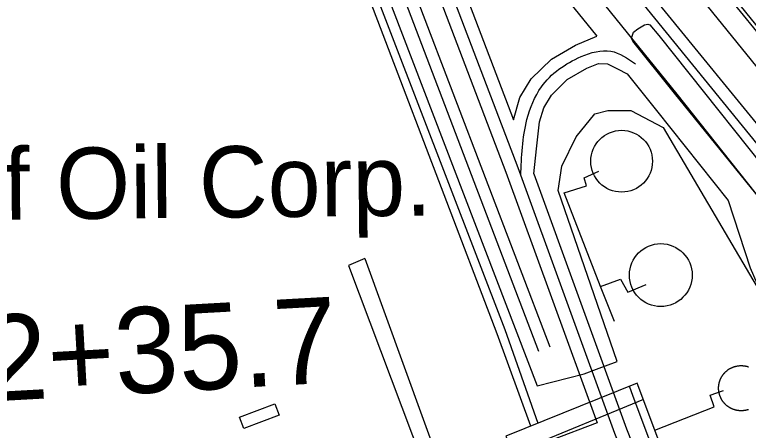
# Model space of a CAD drawing. Extents: x 3694830 to 3732949, y 415201 to 440970.
# Drawn here: x 3711792 to 3712647, y 434006 to 434490 of the extents above; entities that cross this region are included whole.
import ezdxf

# ---------------------------------------------------------------- set-up
doc = ezdxf.new("R2010")
doc.units = 0
for name, color, linetype in [('V-BLDG-IDEN', 7, 'Continuous'), ('V-BLDG-OTLN', 7, 'Continuous'), ('V-DOMW-TANK', 7, 'Continuous'), ('V-FLOD-BASE', 7, 'Continuous'), ('V-LEVE-TOET', 7, 'Continuous'), ('V-RAIL-TRAK', 7, 'Continuous'), ('V-RIVR-EDGE', 7, 'Continuous'), ('V-ROAD-CNTR', 7, 'Continuous'), ('V-SITE-OTLN', 7, 'Continuous'), ('V-SURV-IDEN', 7, 'Continuous'), ('V-SURV-LINE', 7, 'Continuous'), ('V-TOPO-SHOR', 7, 'Continuous'), ('V-UTIL-LINE', 7, 'Continuous')]:
    doc.layers.add(name, color=color, linetype=linetype)

msp = doc.modelspace()

# ---------------------------------------------------------------- linework, layer by layer
at = {"layer": 'V-BLDG-OTLN'}
msp.add_lwpolyline([(3712100.23, 434023.32), (3712059.01, 434007.65), (3712053.93, 434021), (3712095.16, 434036.67)], close=True, dxfattribs=at)
at = {"layer": 'V-DOMW-TANK'}
for points in [[(3712613.12, 434048.48), (3712613.01, 434048.93), (3712612.91, 434049.38), (3712612.82, 434049.82), (3712612.74, 434050.28), (3712612.67, 434050.73), (3712612.6, 434051.18), (3712612.54, 434051.64), (3712612.5, 434052.1), (3712612.45, 434052.55), (3712612.42, 434053.01), (3712612.39, 434053.47), (3712612.37, 434053.93), (3712612.36, 434054.39), (3712612.36, 434054.85), (3712612.37, 434055.3), (3712612.38, 434055.76), (3712612.4, 434056.22), (3712612.43, 434056.68), (3712612.47, 434057.14), (3712612.52, 434057.59), (3712612.57, 434058.05), (3712612.63, 434058.51), (3712612.7, 434058.96), (3712612.78, 434059.41), (3712612.87, 434059.86), (3712612.96, 434060.31), (3712613.06, 434060.76), (3712613.17, 434061.21), (3712613.29, 434061.65), (3712613.41, 434062.09), (3712613.54, 434062.53), (3712613.68, 434062.97), (3712613.83, 434063.4), (3712613.99, 434063.83), (3712614.15, 434064.26), (3712614.32, 434064.69), (3712614.5, 434065.11), (3712614.68, 434065.53), (3712614.87, 434065.95), (3712615.07, 434066.36), (3712615.28, 434066.78), (3712615.49, 434067.18), (3712615.71, 434067.58), (3712615.94, 434067.98), (3712616.18, 434068.38), (3712616.42, 434068.77), (3712616.67, 434069.15), (3712616.92, 434069.53), (3712617.18, 434069.91), (3712617.45, 434070.29), (3712617.73, 434070.65), (3712618.01, 434071.01), (3712618.29, 434071.37), (3712618.59, 434071.73), (3712618.89, 434072.07), (3712619.19, 434072.42), (3712619.5, 434072.75), (3712619.82, 434073.09), (3712620.14, 434073.41), (3712620.47, 434073.73), (3712620.81, 434074.04), (3712621.15, 434074.35), (3712621.49, 434074.66), (3712621.84, 434074.96), (3712622.2, 434075.24), (3712622.56, 434075.53), (3712622.92, 434075.81), (3712623.29, 434076.08), (3712623.67, 434076.34), (3712624.05, 434076.6), (3712624.43, 434076.85), (3712624.82, 434077.1), (3712625.21, 434077.34), (3712625.61, 434077.57), (3712626.01, 434077.79), (3712626.41, 434078.01), (3712626.82, 434078.22), (3712627.23, 434078.42), (3712627.65, 434078.62), (3712628.07, 434078.81), (3712628.49, 434078.99), (3712628.91, 434079.16), (3712629.34, 434079.33), (3712629.77, 434079.49), (3712630.21, 434079.64), (3712630.64, 434079.78), (3712631.08, 434079.92), (3712631.52, 434080.05), (3712631.96, 434080.17), (3712632.41, 434080.28), (3712632.85, 434080.39), (3712633.3, 434080.48), (3712633.75, 434080.57), (3712634.21, 434080.66), (3712634.66, 434080.73), (3712635.12, 434080.8), (3712635.57, 434080.85), (3712636.02, 434080.9), (3712636.48, 434080.95), (3712636.94, 434080.98)], [(3712636.94, 434080.98), (3712637.4, 434081.01), (3712637.86, 434081.03), (3712638.32, 434081.03), (3712638.77, 434081.04), (3712639.23, 434081.03), (3712639.69, 434081.02), (3712640.15, 434080.99), (3712640.61, 434080.96), (3712641.07, 434080.93), (3712641.52, 434080.88), (3712641.98, 434080.83), (3712642.43, 434080.77), (3712642.89, 434080.7), (3712643.34, 434080.62), (3712643.79, 434080.53), (3712644.24, 434080.44), (3712644.69, 434080.34), (3712645.13, 434080.23), (3712645.58, 434080.11), (3712646.02, 434079.99), (3712646.46, 434079.86), (3712646.9, 434079.71), (3712647.33, 434079.57)], [(3712647.12, 434029.83), (3712646.69, 434029.69), (3712646.25, 434029.55), (3712645.81, 434029.42), (3712645.36, 434029.3), (3712644.92, 434029.19), (3712644.47, 434029.08), (3712644.02, 434028.98), (3712643.57, 434028.9), (3712643.12, 434028.81), (3712642.67, 434028.74), (3712642.21, 434028.67), (3712641.76, 434028.61), (3712641.3, 434028.57), (3712640.85, 434028.52), (3712640.39, 434028.49), (3712639.93, 434028.46), (3712639.47, 434028.45), (3712639.01, 434028.43), (3712638.55, 434028.43), (3712638.09, 434028.44), (3712637.63, 434028.45), (3712637.18, 434028.48), (3712636.72, 434028.5), (3712636.26, 434028.54), (3712635.8, 434028.59), (3712635.35, 434028.64), (3712634.89, 434028.71), (3712634.44, 434028.77), (3712633.99, 434028.85), (3712633.54, 434028.94), (3712633.09, 434029.03), (3712632.64, 434029.13), (3712632.19, 434029.24), (3712631.75, 434029.36), (3712631.31, 434029.48), (3712630.87, 434029.61), (3712630.43, 434029.76), (3712630, 434029.9), (3712629.56, 434030.06), (3712629.13, 434030.22), (3712628.71, 434030.39), (3712628.28, 434030.57), (3712627.86, 434030.75), (3712627.45, 434030.95), (3712627.03, 434031.14), (3712626.62, 434031.35), (3712626.22, 434031.56), (3712625.81, 434031.79), (3712625.42, 434032.01), (3712625.02, 434032.25), (3712624.63, 434032.49), (3712624.24, 434032.74), (3712623.86, 434032.99), (3712623.49, 434033.25), (3712623.11, 434033.52), (3712622.75, 434033.8), (3712622.38, 434034.08), (3712622.02, 434034.36), (3712621.67, 434034.66), (3712621.32, 434034.96), (3712620.98, 434035.26), (3712620.64, 434035.57), (3712620.31, 434035.89), (3712619.99, 434036.22), (3712619.67, 434036.54), (3712619.35, 434036.88), (3712619.04, 434037.22), (3712618.74, 434037.56), (3712618.44, 434037.91), (3712618.15, 434038.27), (3712617.87, 434038.63), (3712617.59, 434038.99), (3712617.32, 434039.36), (3712617.05, 434039.74), (3712616.8, 434040.12), (3712616.54, 434040.5), (3712616.3, 434040.89), (3712616.06, 434041.28), (3712615.83, 434041.68), (3712615.61, 434042.08), (3712615.39, 434042.49), (3712615.18, 434042.89), (3712614.98, 434043.3), (3712614.78, 434043.72), (3712614.59, 434044.14), (3712614.41, 434044.56), (3712614.24, 434044.98), (3712614.07, 434045.41), (3712613.91, 434045.84), (3712613.76, 434046.27), (3712613.62, 434046.71), (3712613.48, 434047.15), (3712613.35, 434047.59), (3712613.23, 434048.03), (3712613.12, 434048.48)]]:
    msp.add_lwpolyline(points, dxfattribs=at)
for centre, radius in [((3712499.3, 434319.1), 35.99), ((3712544.94, 434186.46), 36.61)]:
    msp.add_circle(centre, radius, dxfattribs=at)
at = {"layer": 'V-FLOD-BASE'}
msp.add_lwpolyline([(3712796.88, 434299.8), (3712763.63, 434340.19), (3712730.42, 434380.61), (3712697.23, 434421.07), (3712664.09, 434461.55), (3712630.98, 434502.07)], dxfattribs=at)
at = {"layer": 'V-LEVE-TOET'}
msp.add_lwpolyline([(3712538.02, 434508.39), (3712584.82, 434450.79), (3712631.68, 434393.23), (3712678.59, 434335.73), (3712725.56, 434278.27)], dxfattribs=at)
at = {"layer": 'V-RAIL-TRAK'}
for points in [[(3712693.09, 434295.66), (3712529.51, 434496.34), (3712288.06, 434793.3), (3712091.83, 435035.36), (3711945.85, 435214.17)], [(3712060.02, 434995.16), (3712085.28, 434928.89), (3712214.17, 434591.44), (3712402.43, 434097.86)], [(3712167.76, 434752.15), (3712227.26, 434596.44), (3712415.52, 434102.85)]]:
    msp.add_lwpolyline(points, dxfattribs=at)
at = {"layer": 'V-RIVR-EDGE'}
msp.add_spline([(3709416.41, 438923.63), (3709424.2, 438904.77), (3709441.5, 438869.15), (3709450.77, 438855.78), (3709471.73, 438831.06), (3709491.09, 438809.18), (3709508.82, 438785.28), (3709539, 438725.35), (3709552.29, 438701.87), (3709586.93, 438647.6), (3709593.77, 438632.62), (3709609.48, 438608.32), (3709646.12, 438547.17), (3709660.21, 438520.04), (3709671.88, 438499.39), (3709677.92, 438486.03), (3709685.16, 438472.67), (3709701.68, 438446.34), (3709741.56, 438385.59), (3709764.53, 438355.61), (3709775.01, 438339.81), (3709795.15, 438309.43), (3709809.24, 438283.52), (3709836.62, 438236.95), (3709866.83, 438187.14), (3709888.98, 438151.9), (3709906.3, 438125.17), (3709922.82, 438100.46), (3709934.91, 438085.88), (3709970.78, 438036.86), (3709995.37, 438006.87), (3710014.73, 437984.99), (3710041.34, 437953.38), (3710062.31, 437929.47), (3710132.49, 437858.54), (3710157.5, 437830.57), (3710170.8, 437815.17), (3710191.37, 437793.69), (3710222.84, 437764.5), (3710249.05, 437736.13), (3710268.42, 437717.07), (3710289.78, 437688.72), (3710309.53, 437662.38), (3710331.69, 437632.81), (3710343.39, 437618.63), (3710343.77, 437612.16), (3710342.52, 437595.18), (3710341.69, 437587.09), (3710344.09, 437574.95), (3710349.32, 437564.02), (3710357.38, 437554.7), (3710372.31, 437541.72), (3710390.86, 437520.65), (3710416.28, 437497.14), (3710444.93, 437474.82), (3710461.87, 437456.59), (3710478.8, 437433.49), (3710492.11, 437422.14), (3710505.43, 437411.19), (3710519.55, 437396.6), (3710538.5, 437375.12), (3710572.38, 437340.66), (3710589.7, 437314.74), (3710598.97, 437299.35), (3710610.66, 437287.19), (3710630.42, 437265.71), (3710667.13, 437227.61), (3710694.96, 437201.26), (3710719.98, 437180.57), (3710742.58, 437162.32), (3710763.16, 437145.28), (3710783.34, 437129.87), (3710806.36, 437118.09), (3710826.96, 437107.52), (3710844.32, 437094.94), (3710865.3, 437076.69), (3710879.82, 437061.29), (3710892.72, 437046.7), (3710907.66, 437034.94), (3710922.99, 437022.37), (3710947.6, 436998.85), (3710956.48, 436993.17), (3710973.42, 436976.14), (3710992.78, 436956.28), (3711016.18, 436931.96), (3711039.57, 436905.62), (3711072.63, 436865.91), (3711081.48, 436850.93), (3711083.08, 436840.81), (3711081.43, 436829.9), (3711079.39, 436823.03), (3711079.38, 436817.37), (3711081.78, 436806.85), (3711087.82, 436797.53), (3711088.61, 436789.04), (3711091.81, 436776.5), (3711098.25, 436764.35), (3711106.73, 436757.05), (3711115.2, 436750.96), (3711118.01, 436742.87), (3711119.2, 436732.35), (3711119.18, 436721.43), (3711123.99, 436706.06), (3711132.05, 436695.93), (3711146.56, 436677.29), (3711154.62, 436665.54), (3711168.32, 436646.1), (3711177.97, 436623.03), (3711181.56, 436604.01), (3711185.97, 436588.23), (3711194.83, 436571.23), (3711219.42, 436540.84), (3711231.91, 436522.2), (3711251.26, 436500.73), (3711276.67, 436472.36), (3711302.06, 436440.35), (3711327.08, 436416.83), (3711345.23, 436400.61), (3711358.56, 436391.68), (3711362.6, 436391.67), (3711365.03, 436393.29), (3711367.06, 436395.71), (3711360.22, 436410.69), (3711348.95, 436433.76), (3711348.56, 436435.79), (3711350.19, 436441.04), (3711353.43, 436443.46), (3711360.71, 436445.86), (3711370.41, 436443.41), (3711379.69, 436435.71), (3711385.35, 436433.27), (3711393.03, 436433.25), (3711401.93, 436435.25), (3711411.23, 436435.63), (3711418.91, 436432.78), (3711433.43, 436419.4), (3711452.78, 436395.9), (3711476.58, 436370.77), (3711503.19, 436338.76), (3711528.99, 436307.56), (3711539.87, 436292.97), (3711550.76, 436278.79), (3711562.46, 436268.25), (3711578.58, 436248.8), (3711601.94, 436211.14), (3711619.66, 436179.96), (3711638.58, 436146.75), (3711647.84, 436129.34), (3711661.95, 436112.32), (3711680.1, 436094.49), (3711699.46, 436073.01), (3711711.15, 436058.83), (3711730.9, 436031.68), (3711750.26, 436012.63), (3711780.51, 435980.21), (3711801.87, 435951.85), (3711825.64, 435916.61), (3711836.91, 435896.36), (3711875.6, 435841.68), (3711900.17, 435803.2), (3711927.96, 435759.86), (3711955.74, 435708.04), (3711962.56, 435688.21), (3711968.59, 435674.44), (3711979.06, 435653.79), (3711993.17, 435638.39), (3712013.35, 435620.95), (3712024.24, 435612.03), (3712033.92, 435601.49), (3712046.42, 435584.88), (3712059.71, 435563.42), (3712069.37, 435546.41), (3712083.08, 435529.39), (3712097.18, 435509.95), (3712116.96, 435495.34), (3712130.69, 435486.82), (3712141.57, 435473.85), (3712168.59, 435442.65), (3712171.4, 435435.36), (3712183.09, 435419.56), (3712199.62, 435402.13), (3712223.83, 435380.64), (3712242.79, 435359.97), (3712257.3, 435340.93), (3712270.99, 435318.25), (3712283.08, 435302.45), (3712301.62, 435277.34), (3712346.38, 435227.49), (3712366.53, 435199.54), (3712381.44, 435177.66), (3712398.77, 435155.78), (3712416.91, 435132.29), (3712436.61, 435086.54), (3712455.54, 435054.15), (3712466.42, 435037.54), (3712489, 435011.61), (3712512.79, 434986.07), (3712546.27, 434954.04), (3712574.51, 434927.69), (3712607.17, 434886.36), (3712630.95, 434857.59), (3712637.81, 434850.3), (3712652.73, 434835.7), (3712657.97, 434827.2), (3712659.16, 434819.11), (3712661.57, 434812.23), (3712661.96, 434804.95), (3712668.82, 434797.65), (3712682.52, 434779.83), (3712700.66, 434757.14), (3712724.04, 434725.94), (3712742.58, 434702.85), (3712756.29, 434685.83), (3712784.54, 434665.54), (3712804.33, 434653.77), (3712827.35, 434641.58), (3712857.63, 434621.69), (3712868.51, 434609.13), (3712884.65, 434593.32), (3712899.98, 434579.53), (3712922.18, 434563.3), (3712941.55, 434547.08), (3712958.08, 434527.63), (3712978.25, 434505.74), (3712995.19, 434491.14), (3713016.17, 434471.68), (3713032.29, 434449.4), (3713043.36, 434433.46)], degree=3, dxfattribs=at)
at = {"layer": 'V-ROAD-CNTR'}
for points in [[(3712157.44, 434849.15), (3712364.33, 434306.35), (3712470.73, 434014.23)], [(3712187.65, 434812.01), (3712378.39, 434311.59), (3712491.09, 434002.16), (3712695.48, 433484.67), (3712841.34, 433105.39), (3712968.72, 432744.68), (3713077.72, 432480.06), (3713176.04, 432215.23), (3713313.06, 431853.04), (3713489.86, 431392.11)], [(3712217.77, 434775.11), (3712373.19, 434367.34)], [(3712421.46, 434572.98), (3712563.56, 434397), (3712699.11, 434226.32), (3712859.72, 434016.64), (3712984.02, 433843.19), (3713141.09, 433617.01), (3713254.15, 433455.75), (3713389.02, 433261.64), (3713543.18, 433038.29), (3713585.24, 432975.2), (3713625.92, 432914.29), (3713677.43, 432832.35), (3713748.96, 432708.5), (3713833.44, 432532.43), (3713938.92, 432305.82), (3714045.6, 432073.68)], [(3712398.12, 434554.13), (3712470.4, 434464.63)], [(3712373.19, 434367.34), (3712380.75, 434393.45), (3712394, 434415.02), (3712417.54, 434438.15), (3712445.37, 434454.39), (3712470.4, 434464.63)], [(3712397.03, 434304.24), (3712400.23, 434333.42), (3712403.68, 434364.78), (3712408.44, 434381.21), (3712417.64, 434396.19), (3712435.9, 434414.13), (3712458.68, 434427.42), (3712472.24, 434432.97), (3712482.86, 434432.4), (3712494.37, 434426.55), (3712505.85, 434420.72)], [(3712505.85, 434420.72), (3712540.14, 434378.25), (3712623.43, 434273.37)], [(3712397.03, 434304.24), (3712505.11, 434007.48), (3712709.46, 433490.12), (3712855.41, 433110.58), (3712962.24, 432808.08)], [(3712623.43, 434273.37), (3712649.11, 434194.74), (3712688.28, 434104.79), (3712729.13, 434034.67), (3712801.24, 433936.8), (3712863.89, 433861.64), (3712921.13, 433787.96), (3712946.67, 433732.08), (3712961.34, 433673.45), (3712986.31, 433587.22), (3713011.15, 433525.18), (3713051.16, 433470.97), (3713100.27, 433431.28), (3713168.98, 433385.78), (3713232.89, 433342.58), (3713273.9, 433315.08), (3713311.11, 433292.72), (3713341.6, 433277.53)], [(3712470.73, 434014.23), (3712364.19, 433974.04)]]:
    msp.add_lwpolyline(points, dxfattribs=at)
msp.add_spline([(3712381.73, 434302.4), (3712388.92, 434367.71), (3712405.82, 434405.6), (3712452.03, 434440.9), (3712486.83, 434447.21), (3712515.51, 434432.64)], degree=3, dxfattribs=at)
at = {"layer": 'V-SITE-OTLN'}
for points in [[(3712110.44, 434813.67), (3712400.71, 434057.31)], [(3712400.71, 434057.31), (3712455.67, 434071.57), (3712470.16, 434076.96), (3712494.15, 434085.88), (3712425.37, 434285.16), (3712429.57, 434313.29), (3712446.14, 434347.57), (3712468.19, 434374.28), (3712483.3, 434378.36), (3712510.07, 434378.28), (3712547.77, 434358.27), (3712652.31, 434180.86), (3712719.28, 434070.15), (3712869.06, 433867.21), (3712990.14, 433713.78), (3713139.88, 433495.74), (3713248.59, 433336.86)]]:
    msp.add_lwpolyline(points, dxfattribs=at)
at = {"layer": 'V-SURV-LINE'}
for points in [[(3711999.45, 435286.85), (3712904.29, 434172.02)], [(3712880.99, 434153.12), (3711976.15, 435267.95)]]:
    msp.add_lwpolyline(points, dxfattribs=at)
at = {"layer": 'V-TOPO-SHOR'}
for points in [[(3712778.39, 434129.34), (3712685.63, 434244.71), (3712560.79, 434398.25), (3712512.42, 434459.06), (3712510.82, 434462.58), (3712513.12, 434469.26), (3712518.19, 434473.23), (3712526, 434478), (3712529.91, 434478.82), (3712532.27, 434478.05), (3712542.58, 434465.58)], [(3712542.58, 434465.58), (3712699.16, 434269.14), (3712801.48, 434136.2)]]:
    msp.add_lwpolyline(points, dxfattribs=at)
at = {"layer": 'V-UTIL-LINE'}
for points in [[(3711806.94, 435294.12), (3711820.19, 435301.15), (3711854.43, 435209.59), (3711855.31, 435197.43), (3712015.29, 434779.36), (3712098.6, 434810.25), (3712363.19, 434123.11), (3712401.69, 434013.95)], [(3712393.52, 434010.65), (3712354.21, 434117.94), (3712094.77, 434798.45), (3712009.13, 434764.4), (3711844.75, 435193.82), (3711840.35, 435203.2), (3711806.94, 435294.12)], [(3712474.74, 434173.26), (3712432.42, 434282.19), (3712458.39, 434290.3), (3712455.55, 434299.74), (3712472.85, 434307.38)], [(3712200.06, 434205.96), (3712180.8, 434197.77), (3712268.11, 433966.66), (3712045.25, 433882.08), (3712037.89, 433871.1), (3711810.46, 433792.04), (3711548.18, 433695.66), (3711547.23, 433681.92), (3711112.51, 433513.65), (3711104.24, 433505.42), (3711097.87, 433521.02), (3711005.23, 433481.88), (3711012.51, 433465.37), (3710744.72, 433364.43), (3710569.55, 433297.12), (3710499.49, 433470.47)], [(3712200.06, 434205.96), (3712291.66, 433953.6), (3712070.99, 433864.67), (3712127.06, 433715.73)], [(3712490.86, 434132.37), (3712474.74, 434173.26), (3712497.95, 434181.74), (3712506.36, 434166.42), (3712527.98, 434175.67)], [(3712517.47, 434060.72), (3712364.3, 433998.85), (3712429.92, 433825.76), (3712436.49, 433808.41), (3712454.34, 433761.32), (3712505.62, 433619.91), (3712386.39, 433573.52)], [(3712873.1, 433135.35), (3712794.88, 433338.03), (3712676.63, 433643.43), (3712576.58, 433902.98), (3712567.7, 433926.68), (3712538.01, 434005.91), (3712517.47, 434060.72)], [(3712859.34, 433128.97), (3712756.59, 433406.85), (3712646.53, 433691.16), (3712555.59, 433931.44), (3712512.85, 434045.16), (3712508.3, 434057.08)], [(3712538.01, 434005.91), (3712607.18, 434032.99), (3712602.63, 434046.74), (3712618.22, 434052.2)], [(3712524.62, 434041.64), (3712385.33, 433984.13), (3712529.05, 433612.7)]]:
    msp.add_lwpolyline(points, dxfattribs=at)

# ---------------------------------------------------------------- texts
at = {"layer": 'V-BLDG-IDEN'}
msp.add_text('Gulf Oil Corp.', height=82.9998, rotation=0.56171, dxfattribs=at).set_placement((3711605.94, 434249.31))
at = {"layer": 'V-SURV-IDEN'}
msp.add_text('1012+35.7', height=100, rotation=3.16266, dxfattribs=at).set_placement((3711535.38, 434026.6))

doc.saveas('drawing.dxf')
